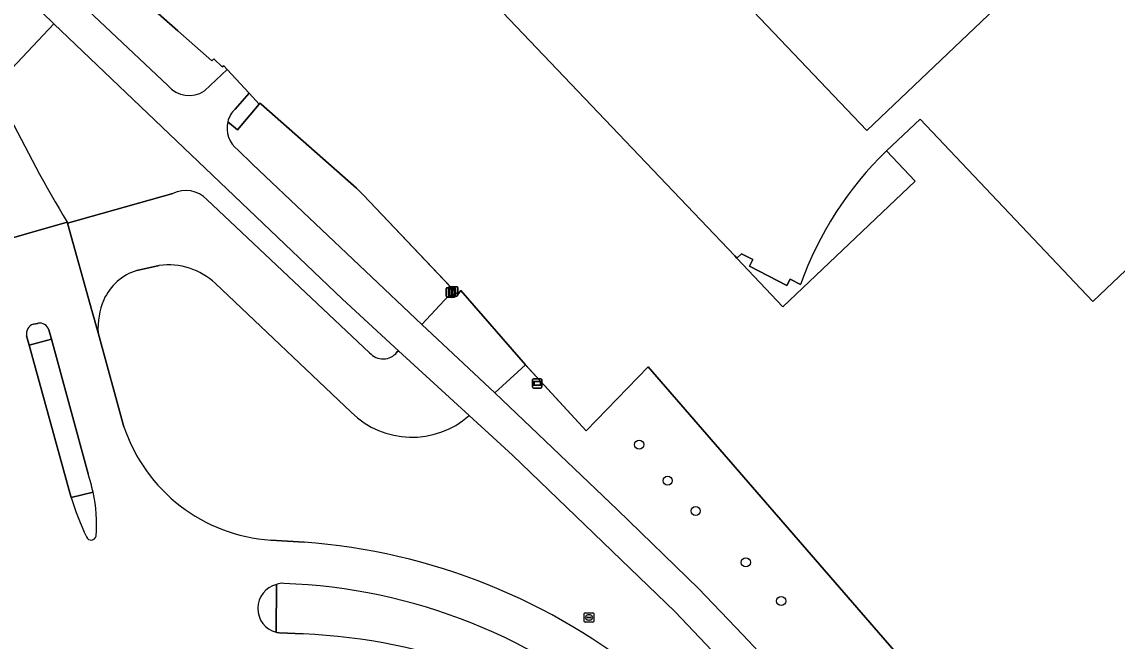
# Model space of a CAD drawing. Extents: x 156141 to 158132, y 385651 to 388333.
# Drawn here: x 156584.7 to 156702, y 387056.1 to 387122.4 of the extents above; entities that cross this region are included whole.
import ezdxf

# ---------------------------------------------------------------- set-up
doc = ezdxf.new("R2010")
doc.units = 0
for name, color, linetype in [('IMGEO_Berm_groen', 7, 'Continuous'), ('IMGEO_Boom', 7, 'Continuous'), ('IMGEO_Drukknoppaal', 7, 'Continuous'), ('IMGEO_Erf', 7, 'Continuous'), ('IMGEO_Fietspad_gesloten', 7, 'Continuous'), ('IMGEO_Groenvoorziening', 7, 'Continuous'), ('IMGEO_Hek', 7, 'Continuous'), ('IMGEO_Informatiebord', 7, 'Continuous'), ('IMGEO_Pand', 7, 'Continuous'), ('IMGEO_Pand_overbouw', 7, 'Continuous'), ('IMGEO_Rijbaan_lokaal_gesloten', 7, 'Continuous'), ('IMGEO_Rijbaan_lokaal_open', 7, 'Continuous'), ('IMGEO_Rioolput', 7, 'Continuous'), ('IMGEO_Verkeerseiland_gesloten', 7, 'Continuous'), ('IMGEO_Verkeerseiland_groen', 7, 'Continuous'), ('IMGEO_Voetpad_open', 7, 'Continuous')]:
    doc.layers.add(name, color=color, linetype=linetype)

msp = doc.modelspace()

# ---------------------------------------------------------------- linework, layer by layer
at = {"layer": 'IMGEO_Berm_groen'}
for points in [[(156588.1, 387122.21), (156583.61, 387117.41)], [(156624.87, 387087.02), (156625.02, 387087.18), (156619.05, 387092.72), (156588.1, 387122.21)], [(156589.53, 387100.96), (156589.58, 387100.85), (156600.87, 387104.01)], [(156604.51, 387103.37), (156621.94, 387086.96)], [(156599.4, 387096.3), (156597.01, 387095.79)], [(156619.95, 387080.59), (156605.43, 387094.37)], [(156592.85, 387089.08), (156595.63, 387079.03)], [(156665.22, 387048), (156664.52, 387048.81), (156654.67, 387059.2), (156637.23, 387075.98), (156632.61, 387080.23)], [(156611.36, 387066.88), (156614.91, 387066.67)]]:
    msp.add_lwpolyline(points, dxfattribs=at)
for centre, radius, start, end in [((156749.31, 387195.34), 185.58, 206.3923, 210.5711), ((156602.26, 387101.26), 3.08, 43.2634, 116.8879), ((156598.77, 387090.24), 5.82, 107.6447, 155.8386), ((156600.4, 387089.03), 7.34, 46.7633, 97.8274), ((156600.58, 387089.57), 7.74, 156.7598, 183.5865), ((156623.38, 387088.2), 1.9, 220.837, 321.664), ((156626.47, 387087.17), 9.26, 225.2495, 311.5016), ((156612.57, 387084.71), 17.87, 198.5471, 266.0864), ((156610.05, 387000.89), 65.96, 50.4718, 85.7732)]:
    msp.add_arc(centre, radius, start, end, dxfattribs=at)
at = {"layer": 'IMGEO_Boom'}
for centre in [(156650.81, 387077.12), (156653.86, 387073.27), (156656.86, 387070.02), (156662.23, 387064.51), (156666.02, 387060.36)]:
    msp.add_circle(centre, 0.489, dxfattribs=at)
at = {"layer": 'IMGEO_Drukknoppaal'}
for p, q in [((156630.15, 387093.03), (156630.15, 387093.83)), ((156630.15, 387093.83), (156630.15, 387093.03)), ((156630.25, 387093.93), (156631.04, 387093.93)), ((156631.04, 387093.93), (156630.25, 387093.93)), ((156631.04, 387092.93), (156630.25, 387092.93)), ((156630.25, 387092.93), (156631.04, 387092.93)), ((156630.4, 387093.14), (156630.4, 387093.94)), ((156630.4, 387093.94), (156630.4, 387093.14)), ((156630.5, 387094.04), (156631.29, 387094.04)), ((156631.29, 387094.04), (156630.5, 387094.04)), ((156631.29, 387093.04), (156630.5, 387093.04)), ((156630.5, 387093.04), (156631.29, 387093.04)), ((156631.14, 387093.83), (156631.14, 387093.03)), ((156631.14, 387093.03), (156631.14, 387093.83)), ((156631.39, 387093.94), (156631.39, 387093.14)), ((156631.39, 387093.14), (156631.39, 387093.94))]:
    msp.add_line(p, q, dxfattribs=at)
for points in [[(156630.57, 387093.8), (156630.72, 387093.8), (156630.72, 387093.05), (156630.57, 387093.05), (156630.57, 387093.8)], [(156630.82, 387093.91), (156630.97, 387093.91), (156630.97, 387093.16), (156630.82, 387093.16), (156630.82, 387093.91)]]:
    msp.add_lwpolyline(points, dxfattribs=at)
for centre, start, end in [((156630.25, 387093.83), 90, 180), ((156630.25, 387093.83), 90, 180), ((156630.25, 387093.03), 180, 270), ((156630.25, 387093.03), 180, 270), ((156630.5, 387093.94), 90, 180), ((156630.5, 387093.94), 90, 180), ((156630.5, 387093.14), 180, 270), ((156630.5, 387093.14), 180, 270), ((156631.04, 387093.83), 0, 90), ((156631.04, 387093.83), 360, 90), ((156631.04, 387093.03), 270, 0), ((156631.04, 387093.03), 270, 0), ((156631.29, 387093.94), 0, 90), ((156631.29, 387093.94), 360, 90), ((156631.29, 387093.14), 270, 0), ((156631.29, 387093.14), 270, 0)]:
    msp.add_arc(centre, 0.1, start, end, dxfattribs=at)
at = {"layer": 'IMGEO_Erf'}
for points in [[(156668.09, 387094.29), (156666.99, 387094.85), (156666.62, 387094.15), (156662.64, 387096.25), (156662.99, 387096.95), (156661.78, 387097.57), (156661.26, 387097.08), (156661.05, 387097.33), (156631.08, 387128.84), (156645.2, 387142.29), (156675.18, 387110.78), (156688.92, 387123.81), (156643.21, 387171.92), (156634.48, 387163.64), (156596.48, 387203.63), (156592.42, 387199.76), (156590.88, 387200.02)], [(156537.26, 387177.94), (156601.38, 387121.46), (156605.05, 387118.22), (156605.27, 387118.45), (156606.13, 387117.58), (156606.31, 387117.69), (156606.67, 387117.31), (156609.04, 387114.76), (156610.1, 387113.6), (156610.18, 387113.7), (156610.31, 387113.59), (156620.52, 387104.6), (156621.29, 387103.86), (156631.17, 387093.4), (156631.37, 387093.19), (156631.7, 387093.63), (156638.63, 387085.66), (156645.14, 387078.61), (156651.79, 387085.45), (156679.47, 387053.51)], [(156718.51, 387110.61), (156699.41, 387092.47), (156680.9, 387111.98), (156677.31, 387108.61)]]:
    msp.add_lwpolyline(points, dxfattribs=at)
msp.add_arc((156703.47, 387081.64), 37.57, 134.1218, 160.3233, dxfattribs=at)
at = {"layer": 'IMGEO_Fietspad_gesloten'}
for points in [[(156600.34, 387115.6), (156590.58, 387124.79), (156586.99, 387128.31), (156582.01, 387134.86)], [(156584.52, 387125.72), (156588.1, 387122.21), (156619.05, 387092.72), (156625.02, 387087.18), (156632.61, 387080.23), (156637.23, 387075.98), (156654.67, 387059.2), (156664.52, 387048.81), (156665.22, 387048), (156666.96, 387046.28)], [(156607.53, 387113.07), (156609.04, 387114.76), (156606.67, 387117.31), (156604.25, 387115.01)], [(156669.05, 387049.5), (156667.83, 387050.52), (156664.72, 387053.73), (156661.92, 387056.73), (156657.16, 387061.72), (156648.49, 387070.15), (156635.34, 387082.68), (156627.53, 387089.98), (156609.42, 387107.13), (156607.81, 387108.7)]]:
    msp.add_lwpolyline(points, dxfattribs=at)
for centre, radius, start, end in [((156602.62, 387117.47), 2.95, 219.3442, 303.6586), ((156609.54, 387111.01), 2.88, 134.24, 165.9085), ((156609.55, 387111.01), 2.88, 165.8378, 232.9306)]:
    msp.add_arc(centre, radius, start, end, dxfattribs=at)
at = {"layer": 'IMGEO_Groenvoorziening'}
for points in [[(156856.27, 387183.3), (156755.91, 387095.83), (156712.25, 387057.77), (156710.4, 387056.28), (156708.33, 387054.92), (156706.16, 387053.58), (156704.11, 387052.67), (156701.8, 387051.67), (156699.58, 387050.72), (156697.33, 387049.72), (156694.93, 387049.27), (156692.53, 387048.75), (156690.17, 387048.6), (156687.72, 387048.8), (156685.31, 387049.37), (156683.11, 387050.12), (156681.07, 387051.51), (156679.47, 387053.51), (156651.79, 387085.45)], [(156601.38, 387121.46), (156537.26, 387177.94), (156536.99, 387178.18), (156536.66, 387177.79), (156536.86, 387176.5), (156553.74, 387161.94), (156564.22, 387152.44), (156567.88, 387148.86), (156572.52, 387144.73), (156575.11, 387142.46)], [(156582.01, 387134.86), (156586.99, 387128.31), (156589.66, 387131.19), (156593.24, 387127.73), (156590.58, 387124.79), (156600.34, 387115.6)], [(156604.25, 387115.01), (156606.67, 387117.31), (156606.31, 387117.69), (156606.13, 387117.58), (156605.27, 387118.45), (156605.05, 387118.22), (156601.38, 387121.46)], [(156610.31, 387113.59), (156610.18, 387113.7), (156610.1, 387113.6), (156607.77, 387110.86), (156606.75, 387111.71)], [(156607.81, 387108.7), (156609.42, 387107.13), (156627.53, 387089.98), (156630.43, 387093.08), (156630.71, 387092.88), (156631.17, 387093.4), (156621.29, 387103.86), (156620.52, 387104.6), (156610.31, 387113.59)], [(156651.79, 387085.45), (156645.14, 387078.61), (156638.63, 387085.66), (156635.34, 387082.68), (156648.49, 387070.15), (156657.16, 387061.72), (156661.92, 387056.73), (156664.72, 387053.73), (156667.83, 387050.52), (156669.05, 387049.5), (156669.86, 387050.89)]]:
    msp.add_lwpolyline(points, dxfattribs=at)
for centre, radius, start, end in [((156602.62, 387117.47), 2.95, 219.3442, 303.6586), ((156609.55, 387111.01), 2.88, 165.8378, 232.9306)]:
    msp.add_arc(centre, radius, start, end, dxfattribs=at)
at = {"layer": 'IMGEO_Hek'}
for points in [[(156601.38, 387121.46), (156537.26, 387177.94)], [(156620.52, 387104.6), (156610.31, 387113.59)], [(156621.29, 387103.86), (156631.37, 387093.19)], [(156638.54, 387085.76), (156645.14, 387078.61), (156651.79, 387085.45), (156679.47, 387053.51)]]:
    msp.add_lwpolyline(points, dxfattribs=at)
at = {"layer": 'IMGEO_Informatiebord'}
for p, q in [((156639.4, 387083.28), (156639.4, 387084.08)), ((156639.4, 387084.08), (156639.4, 387083.28)), ((156639.5, 387084.18), (156640.29, 387084.18)), ((156640.29, 387084.18), (156639.5, 387084.18)), ((156640.39, 387084.08), (156640.39, 387083.28)), ((156640.39, 387083.28), (156640.39, 387084.08)), ((156640.29, 387083.18), (156639.5, 387083.18)), ((156639.5, 387083.18), (156640.29, 387083.18))]:
    msp.add_line(p, q, dxfattribs=at)
for points in [[(156639.5, 387083.91), (156640.29, 387083.91), (156640.29, 387083.45), (156639.5, 387083.45), (156639.5, 387083.91)], [(156639.57, 387083.85), (156639.57, 387083.51), (156640.23, 387083.51), (156640.23, 387083.85), (156639.57, 387083.85)]]:
    msp.add_lwpolyline(points, dxfattribs=at)
for centre, start, end in [((156639.5, 387084.08), 90, 180), ((156639.5, 387084.08), 90, 180), ((156640.29, 387084.08), 0, 90), ((156640.29, 387084.08), 360, 90), ((156639.5, 387083.28), 180, 270), ((156639.5, 387083.28), 180, 270), ((156640.29, 387083.28), 270, 0), ((156640.29, 387083.28), 270, 0)]:
    msp.add_arc(centre, 0.1, start, end, dxfattribs=at)
at = {"layer": 'IMGEO_Pand'}
for points in [[(156590.88, 387200.02), (156592.42, 387199.76), (156596.48, 387203.63), (156634.48, 387163.64), (156643.21, 387171.92), (156688.92, 387123.81), (156675.18, 387110.78), (156645.2, 387142.29), (156631.08, 387128.84), (156661.05, 387097.33), (156661.26, 387097.08), (156661.78, 387097.57), (156662.99, 387096.95), (156662.64, 387096.25), (156666.62, 387094.15), (156666.99, 387094.85), (156668.09, 387094.29)], [(156677.31, 387108.61), (156680.9, 387111.98), (156699.41, 387092.47), (156718.51, 387110.61)]]:
    msp.add_lwpolyline(points, dxfattribs=at)
msp.add_arc((156703.47, 387081.64), 37.57, 134.1218, 160.3233, dxfattribs=at)
at = {"layer": 'IMGEO_Pand_overbouw'}
for points in [[(156661.26, 387097.08), (156666.21, 387091.89), (156680.37, 387105.35), (156677.31, 387108.61)], [(156668.09, 387094.29), (156666.99, 387094.85), (156666.62, 387094.15), (156662.64, 387096.25), (156662.99, 387096.95), (156661.78, 387097.57), (156661.26, 387097.08)]]:
    msp.add_lwpolyline(points, dxfattribs=at)
msp.add_arc((156703.47, 387081.64), 37.57, 134.1218, 160.3233, dxfattribs=at)
at = {"layer": 'IMGEO_Rijbaan_lokaal_gesloten'}
for points in [[(156574.26, 387102.72), (156575.92, 387097.15), (156575.94, 387097.05), (156589.53, 387100.96)], [(156595.63, 387079.03), (156592.85, 387089.08), (156592.17, 387091.49), (156589.58, 387100.85), (156589.53, 387100.96), (156575.94, 387097.05), (156577.08, 387092.89), (156578.11, 387089.13), (156581.36, 387077.41)], [(156585.92, 387090.03), (156586.41, 387090.11)], [(156587.59, 387089.41), (156587.86, 387088.43), (156591.8, 387074)], [(156585.46, 387087.79), (156585.2, 387088.79)], [(156589.96, 387071.46), (156589.83, 387071.94), (156585.46, 387087.79)], [(156614.91, 387066.67), (156611.36, 387066.88)], [(156614.83, 387056.84), (156612.29, 387056.97)]]:
    msp.add_lwpolyline(points, dxfattribs=at)
for centre, radius, start, end in [((156749.31, 387195.34), 185.58, 206.3923, 210.5711), ((156586.26, 387089), 1.08, 108.1048, 191.4629), ((156586.59, 387089.08), 1.06, 18.6477, 100.0244), ((156612.57, 387084.71), 17.87, 198.5471, 266.0864), ((156541.14, 387059.63), 52.66, 13.6236, 15.832), ((156578.23, 387068.72), 14.47, 354.4981, 13.2738), ((156625.63, 387082.99), 37.49, 197.9213, 204.8609), ((156592.12, 387067.43), 0.535, 201.7689, 349.1752), ((156610.05, 387000.89), 65.96, 50.4718, 85.7732), ((156612.6, 387059.57), 2.64, 103.9245, 255.0203), ((156612.57, 387060.85), 1.42, 83.0715, 115.2532), ((156610.59, 387002.29), 60, 48.442, 87.9494), ((156612.5, 387059.9), 2.93, 258.5109, 265.8348), ((156612.55, 386997.62), 59.26, 49.7751, 87.7987)]:
    msp.add_arc(centre, radius, start, end, dxfattribs=at)
at = {"layer": 'IMGEO_Rijbaan_lokaal_open'}
for points in [[(156588.1, 387122.21), (156584.52, 387125.72), (156582.5, 387123.53)], [(156583.61, 387117.41), (156588.1, 387122.21)], [(156600.87, 387104.01), (156589.58, 387100.85), (156592.17, 387091.49), (156592.85, 387089.08)], [(156621.94, 387086.96), (156604.51, 387103.37)], [(156597.01, 387095.79), (156599.4, 387096.3)], [(156605.43, 387094.37), (156619.95, 387080.59)], [(156625.02, 387087.18), (156624.87, 387087.02)], [(156632.61, 387080.23), (156625.02, 387087.18)]]:
    msp.add_lwpolyline(points, dxfattribs=at)
msp.add_lwpolyline([(156631.7, 387093.63), (156631.37, 387093.19), (156631.17, 387093.4), (156630.71, 387092.88), (156630.43, 387093.08), (156627.53, 387089.98), (156635.34, 387082.68), (156638.63, 387085.66)], close=True, dxfattribs=at)
for centre, radius, start, end in [((156602.26, 387101.26), 3.08, 43.2634, 116.8879), ((156598.77, 387090.24), 5.82, 107.6447, 155.8386), ((156600.4, 387089.03), 7.34, 46.7633, 97.8274), ((156600.58, 387089.57), 7.74, 156.7598, 183.5865), ((156623.38, 387088.2), 1.9, 220.837, 321.664), ((156626.47, 387087.17), 9.26, 225.2495, 311.5016)]:
    msp.add_arc(centre, radius, start, end, dxfattribs=at)
at = {"layer": 'IMGEO_Rioolput'}
for p, q in [((156644.93, 387058.18), (156644.93, 387059.04)), ((156645.01, 387059.11), (156645.86, 387059.11)), ((156645.42, 387058.89), (156645.45, 387058.89)), ((156645.94, 387059.04), (156645.94, 387058.18)), ((156645.86, 387058.11), (156645.01, 387058.11)), ((156645.19, 387058.6), (156645.19, 387058.62)), ((156645.63, 387058.57), (156645.23, 387058.57)), ((156645.24, 387058.65), (156645.63, 387058.65)), ((156645.44, 387058.33), (156645.42, 387058.33)), ((156645.68, 387058.62), (156645.68, 387058.6))]:
    msp.add_line(p, q, dxfattribs=at)
for points in [[(156644.93, 387058.18), (156644.93, 387059.04)], [(156645.01, 387059.11), (156645.86, 387059.11)], [(156645.94, 387059.04), (156645.94, 387058.18)], [(156645.86, 387058.11), (156645.01, 387058.11)]]:
    msp.add_lwpolyline(points, dxfattribs=at)
for centre, radius, start, end in [((156645.01, 387059.03), 0.0765, 91.552, 178.448), ((156645.01, 387059.03), 0.0765, 91.552, 178.448), ((156645.86, 387059.03), 0.0765, 1.552, 88.448), ((156645.86, 387059.03), 0.0765, 1.552, 88.448), ((156645.01, 387058.18), 0.0765, 181.552, 268.448), ((156645.01, 387058.18), 0.0765, 181.552, 268.448), ((156645.23, 387058.61), 0.0403, 85.8775, 175.7526), ((156645.23, 387058.6), 0.0366, 178.938, 274.7102), ((156645.64, 387058.61), 0.0386, 1.7309, 96.639), ((156645.63, 387058.61), 0.043, 264.8664, 352.4533), ((156645.86, 387058.18), 0.0765, 271.552, 358.448), ((156645.86, 387058.18), 0.0765, 271.552, 358.448)]:
    msp.add_arc(centre, radius, start, end, dxfattribs=at)
for centre, major_axis, ratio, start_param, end_param in [((156645.42, 387058.61), (-0.387, 0.002), 0.722429, 4.712389, 7.853982), ((156645.45, 387058.61), (-0.39, 0.002), 0.717154, 1.570796, 4.712389)]:
    msp.add_ellipse(centre, major_axis=major_axis, ratio=ratio, start_param=start_param, end_param=end_param, dxfattribs=at)
at = {"layer": 'IMGEO_Verkeerseiland_gesloten'}
for points in [[(156585.46, 387087.79), (156587.86, 387088.43), (156587.59, 387089.41)], [(156586.41, 387090.11), (156585.92, 387090.03)], [(156585.2, 387088.79), (156585.46, 387087.79)], [(156592.32, 387072.04), (156589.96, 387071.46)], [(156611.92, 387057.03), (156611.96, 387062.13)]]:
    msp.add_lwpolyline(points, dxfattribs=at)
for centre, radius, start, end in [((156586.26, 387089), 1.08, 108.1048, 191.4629), ((156586.59, 387089.08), 1.06, 18.6477, 100.0244), ((156578.23, 387068.72), 14.47, 354.4981, 13.2738), ((156625.63, 387082.99), 37.49, 197.9213, 204.8609), ((156592.12, 387067.43), 0.535, 201.7689, 349.1752), ((156612.6, 387059.57), 2.64, 103.9245, 255.0203)]:
    msp.add_arc(centre, radius, start, end, dxfattribs=at)
at = {"layer": 'IMGEO_Verkeerseiland_groen'}
for points in [[(156587.86, 387088.43), (156585.46, 387087.79), (156589.83, 387071.94), (156589.96, 387071.46), (156592.32, 387072.04)], [(156591.8, 387074), (156587.86, 387088.43)], [(156611.96, 387062.13), (156611.92, 387057.03)], [(156612.29, 387056.97), (156614.83, 387056.84)]]:
    msp.add_lwpolyline(points, dxfattribs=at)
for centre, radius, start, end in [((156541.14, 387059.63), 52.66, 13.6236, 15.832), ((156612.57, 387060.85), 1.42, 83.0715, 115.2532), ((156610.59, 387002.29), 60, 48.442, 87.9494), ((156612.5, 387059.9), 2.93, 258.5109, 265.8348), ((156612.55, 386997.62), 59.26, 49.7751, 87.7987)]:
    msp.add_arc(centre, radius, start, end, dxfattribs=at)
at = {"layer": 'IMGEO_Voetpad_open'}
for points in [[(156610.1, 387113.6), (156609.04, 387114.76), (156607.53, 387113.07)], [(156606.75, 387111.71), (156607.77, 387110.86), (156610.1, 387113.6)]]:
    msp.add_lwpolyline(points, dxfattribs=at)
msp.add_arc((156609.54, 387111.01), 2.88, 134.24, 165.9085, dxfattribs=at)

doc.saveas('drawing.dxf')
